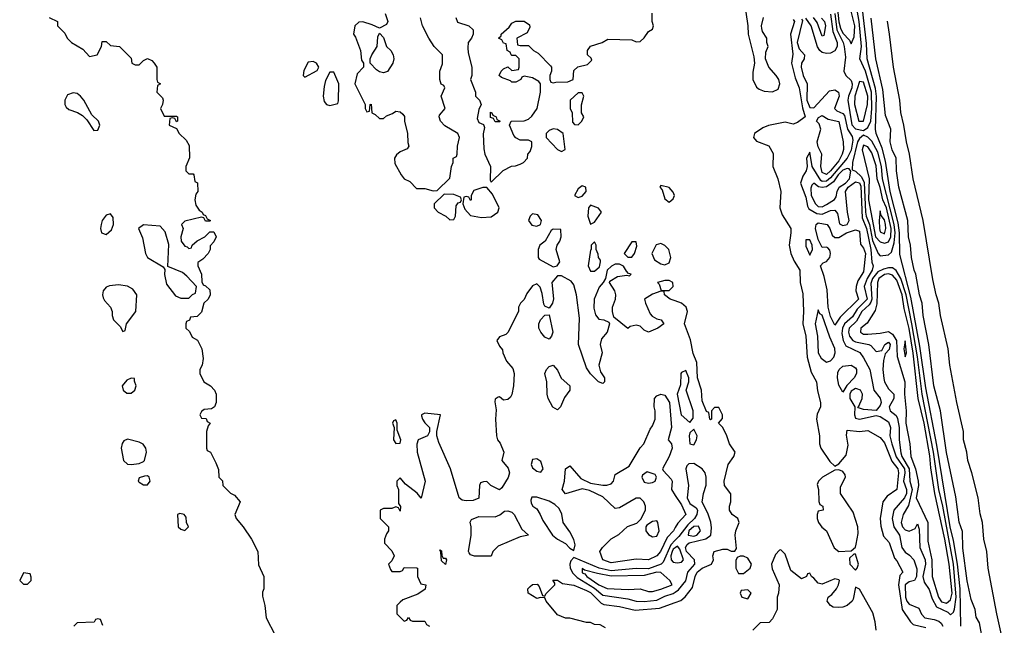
# Model space of a CAD drawing. Header units: inches. Extents: x 2789275 to 2951659, y 860290 to 1033804.
# Tile 314 of 316: x 2916832 to 2921590, y 1025854 to 1028779. Entities that reach past the tile are written whole.
import ezdxf

# ---------------------------------------------------------------- set-up
doc = ezdxf.new("R2010")
doc.units = ezdxf.units.IN
doc.header["$MEASUREMENT"] = 0
doc.layers.add('C9012', color=7, linetype='Continuous')
doc.layers.add('C9022', color=7, linetype='Continuous')

msp = doc.modelspace()

# ---------------------------------------------------------------- linework, layer by layer
at = {"layer": 'C9012', "color": 2}
for points, elevation in [([(2916974, 1028790), (2917014, 1028770), (2917014, 1028750), (2917050, 1028714), (2917062, 1028690), (2917082, 1028670), (2917137.3, 1028637.3), (2917170, 1028602), (2917206, 1028610), (2917228, 1028650), (2917230, 1028674), (2917250, 1028674), (2917270, 1028654), (2917314, 1028650), (2917370, 1028594), (2917374, 1028570), (2917390, 1028562), (2917410, 1028562), (2917430, 1028582), (2917450, 1028592), (2917470, 1028582), (2917482, 1028570), (2917494, 1028550), (2917494, 1028490), (2917498, 1028478), (2917512, 1028470), (2917498, 1028462), (2917494, 1028430), (2917522, 1028402), (2917524.7, 1028390), (2917522, 1028370), (2917512, 1028350), (2917530, 1028314), (2917590, 1028314), (2917594, 1028310), (2917594, 1028290), (2917590, 1028286), (2917582, 1028302), (2917570, 1028306), (2917558, 1028302), (2917554, 1028270), (2917590, 1028254), (2917602, 1028230), (2917636.9, 1028196.9), (2917651.6, 1028171.6), (2917652.7, 1028112.7), (2917634, 1028070), (2917634, 1028050), (2917650, 1028034), (2917670, 1028034), (2917674, 1028030), (2917678, 1027998), (2917691.6, 1027991.6), (2917692, 1027950), (2917683.6, 1027936.4), (2917678, 1027910), (2917683.6, 1027883.6), (2917699.6, 1027859.6), (2917714, 1027850), (2917718, 1027838), (2917730, 1027834), (2917738, 1027818), (2917754, 1027810), (2917750, 1027806), (2917730, 1027806), (2917722, 1027822), (2917710, 1027826), (2917630, 1027806), (2917614, 1027790), (2917622, 1027770), (2917611.3, 1027730), (2917612, 1027710), (2917630, 1027684.7), (2917642, 1027682), (2917650, 1027674), (2917662, 1027678), (2917666, 1027690), (2917688.9, 1027711.1), (2917726, 1027730), (2917750, 1027754), (2917770, 1027754), (2917782, 1027730), (2917770, 1027706), (2917752.7, 1027687.3), (2917752, 1027670), (2917742, 1027650), (2917716.9, 1027623.1), (2917692.7, 1027607.3), (2917692, 1027590), (2917710.9, 1027550.9), (2917712.7, 1027512.7), (2917718, 1027498), (2917730, 1027494), (2917750, 1027474), (2917752, 1027450), (2917742, 1027430), (2917722, 1027410), (2917710, 1027366), (2917690, 1027346), (2917658, 1027342), (2917652.7, 1027327.3), (2917638, 1027322), (2917634, 1027310), (2917634, 1027290), (2917652.7, 1027272.7), (2917665.4, 1027245.4), (2917691.1, 1027231.1), (2917711.3, 1027190), (2917718, 1027142), (2917714, 1027110), (2917702, 1027090), (2917702, 1027070), (2917722, 1027030), (2917754, 1027010), (2917774, 1026990), (2917782, 1026970), (2917782, 1026930), (2917774, 1026910), (2917759.6, 1026900.4), (2917723.6, 1026896.4), (2917710, 1026886), (2917702, 1026870), (2917710, 1026854), (2917732.7, 1026852.7), (2917738, 1026838), (2917752, 1026830), (2917742, 1026818), (2917734, 1026790), (2917734, 1026710), (2917738, 1026698), (2917754, 1026690), (2917779.6, 1026639.6), (2917792.7, 1026607.3), (2917794, 1026570), (2917811.6, 1026551.6), (2917814, 1026530), (2917850, 1026492), (2917870, 1026482), (2917898, 1026450), (2917871.3, 1026390), (2917878, 1026370), (2917912, 1026330), (2917952, 1026270), (2917982, 1026210), (2917985.4, 1026145.4), (2918012, 1026090), (2918012, 1026030), (2918005.4, 1026014.6), (2918005.4, 1025994.6), (2918016, 1025950), (2918022.8, 1025890), (2918066.4, 1025806.4)], 2), ([(2918598, 1028810), (2918611, 1028770), (2918603.6, 1028756.4), (2918570, 1028738), (2918535.1, 1028755.1), (2918490, 1028768.7), (2918470, 1028768), (2918452, 1028750), (2918444.7, 1028710), (2918454.8, 1028694.8), (2918478, 1028630), (2918483.6, 1028583.6), (2918494, 1028570), (2918494, 1028550), (2918462, 1028518), (2918452, 1028470), (2918502, 1028370), (2918502, 1028350), (2918510, 1028334), (2918522, 1028338), (2918526, 1028370), (2918530, 1028372), (2918534, 1028330), (2918550, 1028322), (2918570, 1028302), (2918590, 1028302), (2918604.7, 1028315.3), (2918634, 1028326), (2918650, 1028338), (2918670, 1028334), (2918683.6, 1028323.6), (2918691.3, 1028311.3), (2918691.3, 1028290), (2918706, 1028230), (2918706.8, 1028186.8), (2918712, 1028168), (2918704.7, 1028155.3), (2918670, 1028141.2), (2918653, 1028127), (2918642.8, 1028110), (2918644.9, 1028084.9), (2918674.8, 1028030), (2918690, 1028011), (2918717.3, 1027997.3), (2918750, 1027964.7), (2918790, 1027964.7), (2918830, 1027952), (2918850, 1027954), (2918910, 1028014), (2918918, 1028070), (2918926, 1028090), (2918926, 1028110), (2918942, 1028118), (2918946, 1028130), (2918948, 1028168), (2918957.2, 1028210), (2918948.7, 1028230), (2918886.3, 1028266.3), (2918865.2, 1028290), (2918859, 1028310), (2918861.2, 1028318.8), (2918888, 1028350), (2918868, 1028410), (2918886, 1028450), (2918882, 1028462), (2918868.4, 1028468.4), (2918862, 1028490), (2918862, 1028530), (2918874.6, 1028565.4), (2918875.3, 1028610), (2918835.3, 1028650), (2918809, 1028690), (2918779, 1028750), (2918769, 1028789)], 6), ([(2918938.8, 1028790), (2918947.5, 1028767.5), (2919002, 1028750), (2919022.8, 1028730), (2919022.8, 1028710), (2919014.8, 1028690), (2918998.8, 1028670), (2918996.8, 1028643.2), (2918998.5, 1028618.5), (2919016, 1028550), (2919016, 1028510), (2919011, 1028490), (2919034, 1028430), (2919034, 1028410), (2919054, 1028390), (2919062, 1028370), (2919050, 1028346), (2919042, 1028302), (2919050, 1028282), (2919072.7, 1028272.7), (2919078, 1028258), (2919071.6, 1028228.4), (2919075.3, 1028155.3), (2919078.8, 1028130), (2919106.8, 1028070), (2919104.7, 1028004.7), (2919110, 1027994), (2919168.7, 1028051.3), (2919208.4, 1028071.6), (2919227.3, 1028072.7), (2919250, 1028082), (2919266, 1028090), (2919286, 1028110), (2919288, 1028130), (2919298, 1028142), (2919307.3, 1028167.3), (2919306, 1028190), (2919290, 1028198), (2919250, 1028198), (2919230, 1028208), (2919220.2, 1028220.2), (2919198, 1028270), (2919206, 1028290), (2919270, 1028290.7), (2919290, 1028298.8), (2919307.2, 1028312.8), (2919333.2, 1028350), (2919348.7, 1028430), (2919348, 1028470), (2919340.4, 1028480.4), (2919310, 1028498), (2919270, 1028506), (2919258, 1028502), (2919254, 1028490), (2919230, 1028478), (2919210, 1028478), (2919204, 1028484), (2919160.2, 1028500.2), (2919148.7, 1028510), (2919158, 1028530), (2919170, 1028542), (2919190, 1028552), (2919210, 1028534), (2919242, 1028538), (2919246, 1028550), (2919246, 1028590), (2919230, 1028606), (2919210, 1028606), (2919206, 1028610), (2919202, 1028622), (2919188, 1028630), (2919182, 1028662), (2919170, 1028666), (2919162, 1028682), (2919146, 1028690), (2919158, 1028702), (2919158, 1028710), (2919197.2, 1028742.8), (2919210, 1028762), (2919230, 1028772), (2919270, 1028772), (2919295.3, 1028755.3), (2919296.9, 1028743.1), (2919283.6, 1028716.4), (2919234, 1028690), (2919238, 1028658), (2919250, 1028654), (2919290, 1028654), (2919314, 1028630), (2919336.9, 1028616.9), (2919396.9, 1028556.9), (2919402, 1028550), (2919402, 1028530), (2919394, 1028510), (2919394, 1028490), (2919398, 1028478), (2919410, 1028474), (2919422, 1028478), (2919480.4, 1028479.6), (2919506, 1028490), (2919510, 1028534), (2919528.4, 1028551.6), (2919576.4, 1028563.6), (2919596.4, 1028583.6), (2919593.2, 1028593.2), (2919575.3, 1028610), (2919575.3, 1028630), (2919590, 1028651.3), (2919646, 1028670), (2919674.6, 1028685.4), (2919790, 1028682), (2919810, 1028672), (2919830, 1028674), (2919850, 1028692), (2919870, 1028722), (2919890, 1028734), (2919895.3, 1028750), (2919888, 1028770), (2919888.4, 1028811.6)], 6), ([(2920000, 1027420.7), (2919975.3, 1027430), (2919948, 1027450), (2919946, 1027466), (2919930, 1027468), (2919890, 1027454), (2919851.3, 1027430), (2919856, 1027410), (2919878.5, 1027358.5), (2919887.9, 1027347.9), (2919910, 1027334.9), (2919932, 1027330), (2919944.7, 1027310), (2919916, 1027290), (2919870, 1027269.6), (2919850, 1027279.3), (2919830, 1027299.3), (2919810, 1027303.7), (2919782.5, 1027297.5), (2919770, 1027288), (2919703.1, 1027343.1), (2919697.2, 1027370), (2919696, 1027390), (2919711.4, 1027428.6), (2919713.3, 1027450), (2919707.8, 1027470), (2919682, 1027510), (2919684, 1027516), (2919720.7, 1027539.3), (2919765.4, 1027545.4), (2919778, 1027542), (2919786, 1027550), (2919774, 1027554), (2919764, 1027564), (2919750, 1027588), (2919730, 1027598), (2919710, 1027598), (2919690.9, 1027589.1), (2919671.3, 1027570), (2919662, 1027530), (2919652, 1027510), (2919632.7, 1027487.3), (2919608.2, 1027430), (2919605.8, 1027385.8), (2919614.4, 1027354.4), (2919630, 1027332), (2919654, 1027330), (2919678, 1027318), (2919682, 1027310), (2919670.7, 1027269.3), (2919643, 1027237), (2919636.3, 1027210), (2919646.4, 1027170), (2919630.5, 1027110), (2919638, 1027078), (2919658, 1027050), (2919658, 1027030), (2919650, 1027022), (2919628.7, 1027030), (2919590, 1027068), (2919570, 1027098), (2919532.7, 1027210), (2919537.5, 1027337.5), (2919522.7, 1027450), (2919510, 1027498), (2919496.6, 1027516.6), (2919450, 1027542), (2919430, 1027542), (2919404, 1027510), (2919411, 1027431), (2919406, 1027410), (2919390, 1027386), (2919370, 1027395.3), (2919364.8, 1027404.8), (2919356.6, 1027456.6), (2919346.8, 1027486.8), (2919330, 1027504), (2919310, 1027494), (2919282.5, 1027457.5), (2919270, 1027428), (2919252, 1027410), (2919242, 1027390), (2919242, 1027370), (2919190.9, 1027269.1), (2919181, 1027259), (2919150, 1027248), (2919138, 1027230), (2919150, 1027202), (2919164.7, 1027184.7), (2919166, 1027170), (2919184.7, 1027130), (2919214.4, 1027094.4), (2919220.7, 1027070), (2919218.8, 1027010), (2919210.5, 1026969.5), (2919203.5, 1026956.5), (2919190, 1026944), (2919170, 1026942), (2919150, 1026958), (2919143.6, 1026956.4), (2919130, 1026946), (2919127.1, 1026932.9), (2919134.8, 1026894.8), (2919130.7, 1026850), (2919136, 1026770), (2919141, 1026750), (2919154, 1026734), (2919171.3, 1026690), (2919161, 1026650), (2919192.7, 1026612.7), (2919199.1, 1026590), (2919192.8, 1026567.2), (2919162, 1026518), (2919150, 1026508), (2919109, 1026529), (2919090, 1026548), (2919072.7, 1026547.3), (2919058, 1026542), (2919054, 1026530), (2919050, 1026468), (2919023.6, 1026456.4), (2918990, 1026455.3), (2918970, 1026459), (2918955.3, 1026470), (2918913, 1026610), (2918857.5, 1026737.5), (2918848, 1026770), (2918848, 1026790), (2918866, 1026870), (2918790, 1026878), (2918774, 1026870), (2918774, 1026866), (2918778, 1026850), (2918790, 1026832), (2918812, 1026810), (2918811.6, 1026788.4), (2918802, 1026770), (2918758, 1026750), (2918750.7, 1026729.3), (2918753, 1026690), (2918790.7, 1026550), (2918771.3, 1026468.7), (2918752.7, 1026492.7), (2918696.4, 1026536.4), (2918670, 1026566), (2918654, 1026550), (2918654, 1026530), (2918662, 1026510), (2918662, 1026442), (2918671.6, 1026428.4), (2918670, 1026406), (2918662, 1026422), (2918650, 1026426), (2918630, 1026418), (2918590, 1026418), (2918574, 1026410), (2918574, 1026370), (2918614, 1026330), (2918614, 1026310), (2918603.6, 1026296.4), (2918594, 1026270), (2918594, 1026250), (2918630, 1026214), (2918642, 1026190), (2918630, 1026166), (2918614, 1026150), (2918623.6, 1026123.6), (2918630, 1026114), (2918670, 1026114), (2918682, 1026118), (2918690, 1026134), (2918750, 1026132), (2918754, 1026130), (2918754, 1026090), (2918770, 1026054), (2918794, 1026050), (2918791.3, 1026028.7), (2918755.3, 1026004.7), (2918683.6, 1025976.4), (2918670, 1025966), (2918654, 1025950), (2918654, 1025910), (2918690, 1025874), (2918702, 1025878), (2918710, 1025892), (2918718, 1025878), (2918730, 1025874), (2918790, 1025874), (2918798, 1025858), (2918812, 1025850)], 6), ([(2920000, 1026327), (2919990.4, 1026310), (2919961.1, 1026278.9), (2919927.7, 1026210), (2919910, 1026189.6), (2919870, 1026169.7), (2919810, 1026172.7), (2919690, 1026155.1), (2919649.2, 1026170), (2919635.3, 1026210), (2919648, 1026230), (2919690, 1026271), (2919726.8, 1026293.2), (2919769.5, 1026330.5), (2919813.2, 1026346.8), (2919834, 1026366), (2919855.3, 1026410), (2919855.3, 1026430), (2919848, 1026450), (2919830, 1026468), (2919810, 1026468), (2919730, 1026421.2), (2919710, 1026419), (2919650, 1026475.3), (2919585.4, 1026505.4), (2919550, 1026512.7), (2919470, 1026489.3), (2919453.2, 1026510), (2919463.7, 1026550), (2919469.4, 1026610.6), (2919490, 1026624.7), (2919543.1, 1026563.1), (2919590, 1026540.7), (2919649.4, 1026530.6), (2919669.3, 1026530.7), (2919690, 1026538), (2919702, 1026550), (2919710, 1026582), (2919777.5, 1026622.5), (2919830, 1026712), (2919848, 1026730), (2919878.6, 1026801.4), (2919890, 1026818), (2919902.9, 1026850), (2919902, 1026890), (2919897, 1026910), (2919899.3, 1026950), (2919910, 1026962.8), (2919930, 1026970.8), (2919950, 1026966), (2919971.8, 1026930), (2919980.7, 1026810), (2919966, 1026750), (2919982, 1026730), (2919984.7, 1026710), (2919971, 1026670), (2919938, 1026610), (2919941, 1026601), (2919979.8, 1026559.8), (2919984.7, 1026550), (2919980.7, 1026510), (2920000, 1026481.1)], 6), ([(2920000, 1026264.6), (2919977.8, 1026242.2), (2919940.6, 1026159.4), (2919930.9, 1026149.1), (2919870, 1026127.2), (2919810, 1026128.3), (2919690, 1026117.6), (2919631.8, 1026130), (2919510, 1026180.9), (2919494.7, 1026165.3), (2919490.3, 1026149.7), (2919492.2, 1026130), (2919505.3, 1026105.3), (2919525.4, 1026085.4), (2919610, 1026033.7), (2919650, 1026000.2), (2919770, 1025981.8), (2919810, 1025970.3), (2919850, 1025969.2), (2919910, 1025975.6), (2919950, 1025995.2), (2919990, 1026007.6), (2920000, 1026014.3)], 10), ([(2920000, 1026228.3), (2919990, 1026221), (2919984.7, 1026210), (2919979, 1026190), (2919979.6, 1026170), (2919990, 1026159.6), (2920000, 1026157.9)], 14), ([(2919662, 1025842), (2919636.4, 1025856.4), (2919610, 1025858), (2919590, 1025868), (2919570, 1025868), (2919490, 1025888.7), (2919470, 1025889), (2919430, 1025904), (2919375.3, 1025970), (2919370, 1025986), (2919348, 1025988), (2919330, 1025984), (2919288.7, 1026010), (2919288, 1026030), (2919298, 1026042), (2919310, 1026051.3), (2919332, 1026052), (2919342, 1026042), (2919358, 1025998), (2919370, 1025994), (2919374, 1026006), (2919418, 1026050), (2919418, 1026058), (2919407.3, 1026072.7), (2919430, 1026071.3), (2919455.3, 1026055.3), (2919510, 1026048.2), (2919570, 1026022.8), (2919590, 1026012.3), (2919641.6, 1025961.6), (2919654.4, 1025954.4), (2919730, 1025944.9), (2919806.4, 1025926.4), (2919923.8, 1025936.2), (2920000, 1025964.2)], 6), ([(2917233.6, 1025853.6), (2917222, 1025882), (2917210, 1025886), (2917198, 1025882), (2917191.6, 1025868.4), (2917110, 1025866), (2917094, 1025850)], 2)]:
    msp.add_lwpolyline(points, dxfattribs=dict(at, elevation=elevation))
for points, elevation in [([(2918590, 1028522), (2918570, 1028528), (2918556.4, 1028536.4), (2918526, 1028570), (2918526, 1028590), (2918534, 1028610), (2918559, 1028650), (2918563.1, 1028696.9), (2918570, 1028714), (2918590, 1028694), (2918604.7, 1028650), (2918626, 1028630), (2918636.3, 1028610), (2918639.1, 1028590), (2918634.8, 1028570), (2918610, 1028528.7)], 6), ([(2918250, 1028578), (2918225.4, 1028574.6), (2918205.4, 1028534.6), (2918202, 1028510), (2918210, 1028502), (2918270, 1028534), (2918278, 1028550), (2918266, 1028570)], 6), ([(2918350, 1028526), (2918330, 1028526), (2918310, 1028486), (2918303.5, 1028456.5), (2918298, 1028410), (2918303.6, 1028383.6), (2918314, 1028370), (2918330, 1028364.7), (2918370, 1028374), (2918373.2, 1028386.8), (2918374, 1028470)], 6), ([(2917090, 1028426.6), (2917063.8, 1028416.2), (2917050.7, 1028390), (2917050.8, 1028370), (2917057.3, 1028357.3), (2917070, 1028346), (2917110.8, 1028330.8), (2917136, 1028316), (2917156, 1028296), (2917190, 1028244.7), (2917210, 1028246), (2917219, 1028270), (2917213.2, 1028290), (2917180.2, 1028320.2), (2917141.2, 1028390), (2917125.2, 1028410), (2917110, 1028422.7)], 2), ([(2919550, 1028426), (2919530, 1028426), (2919492, 1028390), (2919492, 1028350), (2919502, 1028330), (2919503.6, 1028283.6), (2919512.7, 1028272.7), (2919530, 1028272), (2919548, 1028290), (2919558, 1028310), (2919546, 1028330), (2919547.3, 1028367.3), (2919558, 1028410)], 6), ([(2919130, 1028286), (2919122, 1028302), (2919107.3, 1028307.3), (2919107.3, 1028332.7), (2919114, 1028330), (2919118, 1028318), (2919134, 1028310), (2919138, 1028298), (2919154, 1028290), (2919150, 1028286)], 6), ([(2919410, 1028252.7), (2919390, 1028244), (2919376, 1028230), (2919376, 1028210), (2919430, 1028152), (2919450, 1028142), (2919467.3, 1028152.7), (2919458, 1028230), (2919430, 1028249.2)], 6), ([(2919550, 1027977.2), (2919530, 1027962), (2919512, 1027930), (2919530, 1027921), (2919550, 1027926.8), (2919568.7, 1027950), (2919568, 1027970)], 6), ([(2919930, 1027978), (2919924.7, 1027970), (2919936.9, 1027956.9), (2919950, 1027914), (2919970, 1027898), (2919990, 1027914), (2919995.3, 1027930), (2919990, 1027946), (2919970, 1027968)], 6), ([(2918883.6, 1027936.4), (2918834, 1027890), (2918834, 1027870), (2918854, 1027850), (2918891.1, 1027831.1), (2918910, 1027812), (2918930, 1027814), (2918938, 1027830), (2918940.4, 1027879.6), (2918950, 1027894), (2918962, 1027898), (2918966, 1027910), (2918962, 1027922), (2918930, 1027935.3)], 6), ([(2919070, 1027969), (2919026.4, 1027953.6), (2919014, 1027930), (2919014, 1027910), (2919010, 1027906), (2919002, 1027922), (2918990, 1027926), (2918978, 1027922), (2918974, 1027890), (2918983.6, 1027863.6), (2919010, 1027834), (2919064.1, 1027824.1), (2919110, 1027826.8), (2919142, 1027850), (2919149, 1027870), (2919117.2, 1027937.2), (2919090, 1027968)], 6), ([(2919590, 1027884), (2919580.7, 1027870), (2919577.3, 1027830), (2919590, 1027792), (2919610, 1027801), (2919644, 1027850), (2919629.3, 1027869.3)], 6), ([(2917270, 1027842), (2917250, 1027835.3), (2917231, 1027810), (2917224.9, 1027790), (2917222.8, 1027770), (2917226.8, 1027750), (2917250, 1027741), (2917275.5, 1027764.5), (2917285.2, 1027790), (2917284, 1027824)], 2), ([(2919310, 1027842), (2919298, 1027830), (2919291.3, 1027810), (2919306.4, 1027786.4), (2919330, 1027782.8), (2919348, 1027790), (2919354, 1027810), (2919336, 1027836)], 6), ([(2917430, 1027788.7), (2917406.8, 1027770), (2917425.5, 1027725.5), (2917439.1, 1027650), (2917450, 1027631), (2917526, 1027586), (2917532.7, 1027572.7), (2917531.3, 1027548.7), (2917542, 1027502), (2917585.4, 1027445.4), (2917610, 1027434), (2917650, 1027434), (2917667.3, 1027452.7), (2917682, 1027458), (2917686, 1027490), (2917640.2, 1027540.2), (2917618, 1027558), (2917547.3, 1027587.3), (2917553.2, 1027693.2), (2917534.8, 1027754.8), (2917510, 1027782)], 2), ([(2919410, 1027768), (2919399.6, 1027760.4), (2919371.3, 1027710), (2919344.7, 1027690), (2919338, 1027670), (2919338, 1027630), (2919342.8, 1027622.8), (2919410, 1027586), (2919428.9, 1027591.1), (2919442, 1027610), (2919424, 1027670), (2919429, 1027691), (2919442, 1027710), (2919448, 1027730), (2919446, 1027766)], 6), ([(2919610, 1027706), (2919594, 1027690), (2919594, 1027670), (2919590, 1027666), (2919578.8, 1027590), (2919590, 1027564.7), (2919610, 1027564.7), (2919634, 1027586), (2919638, 1027610), (2919638, 1027618), (2919628, 1027630), (2919627.3, 1027647.3), (2919618, 1027670), (2919618, 1027690)], 6), ([(2919810, 1027706), (2919790, 1027706), (2919752, 1027650), (2919770, 1027632), (2919790, 1027632), (2919802, 1027650), (2919814.6, 1027685.4)], 6), ([(2919930, 1027699), (2919907.5, 1027692.5), (2919886, 1027650), (2919898.8, 1027618.8), (2919930, 1027600.7), (2919950, 1027594.8), (2919970, 1027604.7), (2919979, 1027630), (2919968.7, 1027670), (2919950, 1027688.7)], 6), ([(2917310, 1027498.7), (2917265.8, 1027494.1), (2917250, 1027486.6), (2917235.5, 1027470), (2917232.7, 1027450), (2917236.1, 1027436.1), (2917242.3, 1027422.3), (2917270.5, 1027390), (2917279.1, 1027370), (2917278.8, 1027350), (2917284.7, 1027330), (2917316.9, 1027296.9), (2917330, 1027274), (2917342, 1027278), (2917348, 1027310), (2917393.2, 1027370), (2917398.4, 1027450), (2917378.3, 1027478.3), (2917352.8, 1027492.8)], 2), ([(2919970, 1027519), (2919950, 1027519), (2919914, 1027510), (2919922, 1027502), (2919932, 1027472), (2919970, 1027471), (2919989, 1027490), (2919988, 1027510)], 6), ([(2919390, 1027236), (2919370, 1027246.6), (2919349.6, 1027270), (2919340.9, 1027290), (2919341.2, 1027310), (2919348.7, 1027330), (2919370, 1027352), (2919390, 1027354), (2919408, 1027270), (2919402, 1027250)], 6), ([(2919430, 1026895.1), (2919408.4, 1026908.4), (2919385.1, 1026950), (2919380.7, 1026970), (2919379.6, 1027030), (2919369.2, 1027070), (2919377, 1027090), (2919390, 1027104.9), (2919410, 1027111), (2919430, 1027086.8), (2919447.7, 1027047.7), (2919491, 1027010), (2919490.8, 1026990), (2919465.1, 1026954.9), (2919444.9, 1026910)], 6), ([(2917370, 1027048), (2917350, 1027038), (2917326.8, 1027010), (2917331.3, 1026990), (2917350, 1026976), (2917370, 1026976), (2917388.7, 1026990), (2917395.3, 1027010), (2917386, 1027034), (2917386, 1027046)], 2), ([(2918650, 1026846), (2918638, 1026842), (2918634, 1026830), (2918642, 1026810), (2918638, 1026750), (2918650, 1026732), (2918670, 1026734), (2918673.2, 1026750), (2918656.4, 1026796.4), (2918655.3, 1026830)], 6), ([(2917352.5, 1026752.5), (2917334.8, 1026745.2), (2917327.3, 1026732.7), (2917322.8, 1026710), (2917334, 1026650), (2917352.7, 1026632.7), (2917371.3, 1026631.3), (2917410, 1026634.8), (2917430, 1026644.7), (2917435.3, 1026650), (2917444, 1026690), (2917442, 1026710), (2917429.1, 1026729.1), (2917410, 1026739)], 2), ([(2919330, 1026658.7), (2919310, 1026654.5), (2919303.1, 1026630), (2919310, 1026614.8), (2919330, 1026598.4), (2919350, 1026593.4), (2919361.6, 1026610), (2919350, 1026646)], 10), ([(2919864.7, 1026595.3), (2919841, 1026579), (2919838, 1026570), (2919850, 1026546), (2919870, 1026540.7), (2919890, 1026544), (2919902, 1026550), (2919908.7, 1026570), (2919902, 1026582)], 6), ([(2917450, 1026575.3), (2917434.6, 1026574.6), (2917410, 1026566), (2917404.7, 1026550), (2917410, 1026544.7), (2917430, 1026532), (2917450, 1026532), (2917462, 1026550), (2917458, 1026570)], 2), ([(2919330, 1026473.6), (2919307.3, 1026472.7), (2919302, 1026458), (2919303.5, 1026443.5), (2919311.3, 1026430), (2919330, 1026416), (2919347.3, 1026390), (2919359.9, 1026359.9), (2919406, 1026290), (2919430.7, 1026270), (2919468.9, 1026248.9), (2919490, 1026226.8), (2919510, 1026214.8), (2919516.6, 1026243.4), (2919510, 1026269.2), (2919490, 1026305.6), (2919457.4, 1026350), (2919450.9, 1026390.9), (2919438.8, 1026418.8), (2919417.7, 1026437.7), (2919390, 1026453.3)], 10), ([(2919030, 1026187.6), (2919010, 1026194), (2919003.6, 1026203.6), (2919000.9, 1026210), (2919014, 1026290), (2919014, 1026330), (2919008.4, 1026351.6), (2919015.3, 1026364.7), (2919050, 1026378.8), (2919130, 1026377.3), (2919152.1, 1026387.9), (2919174, 1026406), (2919190, 1026406.8), (2919210, 1026400.7), (2919220.7, 1026390), (2919259.1, 1026319.1), (2919290.8, 1026289.2), (2919250, 1026282), (2919144.4, 1026235.6), (2919118, 1026210), (2919110, 1026188)], 6), ([(2917605.4, 1026394.6), (2917594, 1026390), (2917598, 1026330), (2917610, 1026318), (2917630, 1026312), (2917648, 1026330), (2917638, 1026350), (2917636.4, 1026376.4), (2917626, 1026390)], 2), ([(2919910, 1026358), (2919890, 1026355.3), (2919862.8, 1026337.2), (2919858, 1026330), (2919858, 1026310), (2919870, 1026292), (2919890, 1026282), (2919910, 1026284.7), (2919922, 1026310), (2919915.3, 1026350)], 6), ([(2918878, 1026178), (2918890, 1026178), (2918894, 1026170), (2918890, 1026148), (2918870, 1026166), (2918867.3, 1026207.3), (2918862, 1026218), (2918870, 1026214), (2918871, 1026191)], 6), ([(2919550, 1026128), (2919550, 1026107.9), (2919562.8, 1026102.8), (2919572.4, 1026090), (2919630.4, 1026050), (2919670, 1026031.7), (2919772.5, 1026027.5), (2919830, 1026030.5), (2919870, 1026018), (2919890, 1026017), (2919930, 1026028.9), (2919984, 1026050), (2919972.7, 1026070), (2919930, 1026108.5), (2919910, 1026111.4), (2919850, 1026095), (2919690, 1026090.6), (2919623.6, 1026103.6), (2919561, 1026121)], 14), ([(2916850, 1026108), (2916832, 1026070), (2916850, 1026052), (2916870, 1026052), (2916888, 1026070), (2916887.3, 1026087.3), (2916882, 1026102)], 2)]:
    msp.add_lwpolyline(points, close=True, dxfattribs=dict(at, elevation=elevation))
at = {"layer": 'C9022', "color": 2}
for points, elevation in [([(2920730, 1029214), (2920710, 1029212.8), (2920690, 1029173.6), (2920687.7, 1029147.7), (2920693.6, 1029130), (2920724.2, 1029090), (2920738.4, 1029050), (2920744.1, 1029010), (2920738.8, 1028970), (2920740.7, 1028950), (2920766.2, 1028870), (2920783.9, 1028830), (2920789.7, 1028769.7), (2920797.7, 1028737.7), (2920810, 1028714.3), (2920840.8, 1028680.8), (2920850, 1028662.8), (2920863.6, 1028696.4), (2920867.8, 1028750), (2920839.9, 1028859.9), (2920838.3, 1028930), (2920794.4, 1029130), (2920786.6, 1029150), (2920763.2, 1029183.2)], 18), ([(2920890, 1028481.2), (2920867.3, 1028410), (2920865.1, 1028370), (2920886.7, 1028290), (2920910, 1028289.1), (2920929, 1028370), (2920929.8, 1028410), (2920910, 1028477.6)], 18), ([(2920730, 1028031.3), (2920710, 1028041.6), (2920703.1, 1028070), (2920707.3, 1028130), (2920690, 1028165.2), (2920685.8, 1028190), (2920703.5, 1028250), (2920695.8, 1028275.8), (2920682.7, 1028290), (2920692.5, 1028307.5), (2920710, 1028316.3), (2920739.2, 1028299.2), (2920790, 1028287.7), (2920810.4, 1028190), (2920813, 1028153), (2920806.7, 1028130), (2920790, 1028098), (2920750, 1028048.8)], 6), ([(2920910, 1028221.6), (2920890, 1028205), (2920880.4, 1028190), (2920856, 1028090), (2920854.8, 1028054.8), (2920870, 1028048.2), (2920899.6, 1028019.6), (2920913.2, 1027993.2), (2920919.2, 1027850), (2920922.4, 1027830), (2920938.5, 1027790), (2920953, 1027713), (2920980.4, 1027650), (2920990, 1027638), (2921030, 1027643), (2921043.8, 1027656.2), (2921058, 1027702), (2921062.7, 1027750), (2921058.1, 1027790), (2921000.5, 1028010), (2920996.7, 1028070), (2920978.8, 1028138.8), (2920950, 1028192.2), (2920930, 1028211.8)], 14), ([(2920910, 1028173.3), (2920902.4, 1028150), (2920936.5, 1028010), (2920933.5, 1027910), (2920968, 1027730), (2920990, 1027705.6), (2921010, 1027700.2), (2921030, 1027706.9), (2921041.1, 1027730), (2921043.6, 1027770), (2921019.9, 1027870), (2921003.2, 1027910), (2920990, 1027969.4), (2920974.7, 1028010), (2920970, 1028072.7), (2920950, 1028136.2), (2920930, 1028166)], 18), ([(2920830, 1028060.5), (2920810, 1028053), (2920786.5, 1028030), (2920764.2, 1027995.8), (2920730, 1027972), (2920710, 1027968.4), (2920692.5, 1027972.5), (2920670, 1027989.6), (2920659.9, 1027980.1), (2920655.1, 1027964.9), (2920656.3, 1027930), (2920678, 1027890), (2920690, 1027876.9), (2920710, 1027875.2), (2920730, 1027887.2), (2920768.6, 1027911.4), (2920776.8, 1027923.2), (2920781.5, 1027950), (2920792.4, 1027970), (2920822.7, 1027990), (2920842, 1028010), (2920847.7, 1028047.7), (2920839.4, 1028059.4)], 14), ([(2920990, 1027855.3), (2920984.2, 1027810), (2920986.2, 1027770), (2920990, 1027754), (2921010, 1027745.7), (2921017.8, 1027770), (2921014.8, 1027790), (2921010, 1027813.2), (2920994, 1027834)], 22), ([(2920770, 1027727.3), (2920790, 1027727.7), (2920826.6, 1027750), (2920870, 1027763.8), (2920890, 1027757.3), (2920894.4, 1027694.4), (2920910, 1027676.3), (2920919.2, 1027650), (2920910, 1027561.2), (2920882.6, 1027517.4), (2920873.8, 1027490), (2920872.9, 1027470), (2920884.9, 1027430), (2920796.9, 1027343.1), (2920770, 1027304.5), (2920750, 1027346), (2920738.2, 1027390), (2920734.1, 1027474.1), (2920719.3, 1027539.3), (2920701.2, 1027590), (2920715.1, 1027604.9), (2920730, 1027610.8), (2920746, 1027630), (2920749.3, 1027650), (2920746, 1027666), (2920737.5, 1027677.5), (2920730, 1027681.2), (2920710, 1027679), (2920690, 1027718), (2920676.9, 1027770), (2920680.5, 1027790), (2920690, 1027798), (2920734, 1027790), (2920747.3, 1027770), (2920758.5, 1027738.5)], 6), ([(2920650, 1027716.2), (2920630, 1027715.3), (2920630, 1027686), (2920650, 1027642.4), (2920663.5, 1027670), (2920661.7, 1027690)], 10), ([(2921030, 1027580.7), (2921005.1, 1027574.9), (2920978.8, 1027561.2), (2920953.3, 1027530), (2920945.4, 1027505.4), (2920950.1, 1027430), (2920945, 1027415), (2920937.2, 1027402.8), (2920900.6, 1027370), (2920876.1, 1027323.9), (2920839.7, 1027290), (2920836.2, 1027270), (2920841.8, 1027250), (2920857.6, 1027230), (2920870, 1027223.2), (2920934.8, 1027210), (2920944.8, 1027204.8), (2920970, 1027176.3), (2920998, 1027182), (2921012.7, 1027210), (2921030, 1027221.6), (2921037.4, 1027210), (2921034, 1027186), (2921014.6, 1027165.4), (2921006.6, 1027133.4), (2921002.6, 1027090), (2921006.9, 1027046.9), (2921010.8, 1027030), (2921030, 1026996), (2921056, 1026970), (2921056, 1026950), (2921034, 1026910), (2921038.7, 1026890), (2921066.8, 1026866.8), (2921073.4, 1026853.4), (2921081.2, 1026810), (2921081.3, 1026750), (2921090, 1026686.8), (2921094.7, 1026670), (2921129.6, 1026610), (2921133.2, 1026550), (2921144.1, 1026510), (2921126.5, 1026433.5), (2921100.4, 1026390), (2921091.7, 1026350), (2921096.9, 1026330), (2921110, 1026314.9), (2921130, 1026308.9), (2921158.5, 1026321.5), (2921170, 1026344.7), (2921178.7, 1026318.7), (2921182, 1026230), (2921207.2, 1026170), (2921208.1, 1026150), (2921195.5, 1026090), (2921201.8, 1026061.8), (2921227.1, 1026027.1), (2921241.6, 1025981.6), (2921262.7, 1025942.7), (2921317.1, 1025917.1), (2921330, 1025904.9), (2921343.3, 1025916.7), (2921348.7, 1025931.3), (2921356.6, 1025990), (2921343.5, 1026150), (2921292, 1026430), (2921273.1, 1026510), (2921247.5, 1026690), (2921193.1, 1026970), (2921170.3, 1027150.3), (2921143.1, 1027310), (2921115.3, 1027450), (2921089.9, 1027530), (2921067.6, 1027567.6), (2921050, 1027580.4)], 14), ([(2921030, 1027551.2), (2921010, 1027548.1), (2920982.6, 1027530), (2920976.2, 1027510), (2920973.8, 1027406.2), (2920965.8, 1027374.1), (2920926.9, 1027313.1), (2920896.3, 1027290), (2920894.8, 1027270), (2920910, 1027260.5), (2920930, 1027260.4), (2920990, 1027264.4), (2921030, 1027272.4), (2921050, 1027260.3), (2921067.9, 1027230), (2921072, 1027152), (2921109.2, 1027030), (2921106.8, 1026970), (2921114.7, 1026890), (2921113.8, 1026830), (2921133.4, 1026730), (2921137.4, 1026670), (2921159.7, 1026610), (2921173.6, 1026550), (2921175.2, 1026530), (2921164, 1026470), (2921219.7, 1026350), (2921219.8, 1026259.8), (2921239.3, 1026170), (2921241.8, 1026090), (2921271.1, 1025990), (2921286.8, 1025966.8), (2921310, 1025961.1), (2921330, 1025976.5), (2921337.2, 1026010), (2921322.4, 1026150), (2921303, 1026270), (2921254.5, 1026490), (2921234.5, 1026614.5), (2921230, 1026673.2), (2921201.8, 1026830), (2921173.5, 1026950), (2921150, 1027169.2), (2921130, 1027287), (2921105.1, 1027385.1), (2921095.8, 1027450), (2921070, 1027520.5), (2921050, 1027545.3)], 18), ([(2920690, 1027378), (2920675.3, 1027310), (2920687.4, 1027250), (2920690.2, 1027170.2), (2920704.2, 1027144.2), (2920730, 1027124.4), (2920750, 1027132), (2920765.4, 1027150), (2920772.1, 1027170), (2920770.9, 1027190.9), (2920746.2, 1027246.2), (2920710, 1027352), (2920698.9, 1027358.9)], 10), ([(2921110, 1027228.7), (2921103.7, 1027190), (2921110, 1027151.3), (2921117, 1027170)], 22), ([(2920050, 1027084.2), (2920030, 1027075.6), (2920027.1, 1027070), (2920024.8, 1027015.2), (2920009.1, 1026970), (2920028.9, 1026870), (2920070, 1026834), (2920085.4, 1026854.6), (2920086.6, 1026890), (2920052.3, 1026990), (2920064.7, 1027030), (2920064.7, 1027050)], 10), ([(2920810, 1026979.5), (2920790, 1027013.2), (2920783.8, 1027050), (2920785.6, 1027074.4), (2920792.3, 1027090), (2920810, 1027105.5), (2920850, 1027110.8), (2920870, 1027098), (2920874.8, 1027090), (2920874.8, 1027070), (2920864.9, 1027050), (2920828.2, 1027011.8)], 6), ([(2920090, 1026801.2), (2920070, 1026784), (2920066.3, 1026770), (2920070, 1026731.3), (2920090, 1026725.5), (2920102.4, 1026750), (2920105.6, 1026770)], 10), ([(2920790, 1026605.2), (2920770, 1026604), (2920711, 1026570), (2920691, 1026550), (2920685.4, 1026534.6), (2920691, 1026510), (2920692.7, 1026452.7), (2920698, 1026438), (2920712, 1026430), (2920714, 1026410), (2920690, 1026406), (2920684.7, 1026390), (2920686, 1026370), (2920691, 1026350), (2920707.9, 1026327.9), (2920730.8, 1026310), (2920767.7, 1026227.7), (2920790, 1026210.8), (2920850, 1026214), (2920870, 1026232), (2920874.2, 1026245.8), (2920883, 1026297), (2920881.5, 1026330), (2920859.8, 1026399.8), (2920798.7, 1026490), (2920797.6, 1026522.4), (2920822.9, 1026570), (2920820.1, 1026580.1), (2920810, 1026597.2)], 6), ([(2920112.3, 1026332.3), (2920090, 1026330.7), (2920064.6, 1026310), (2920061.7, 1026290), (2920090, 1026283.9), (2920104.7, 1026290), (2920121.1, 1026310)], 14), ([(2920330, 1026188), (2920312.7, 1026187.3), (2920298, 1026182), (2920292.7, 1026167.3), (2920292, 1026130), (2920304.7, 1026104.7), (2920330, 1026104.7), (2920362, 1026130), (2920368, 1026150), (2920350, 1026178)], 6), ([(2920870, 1026198), (2920862, 1026198), (2920842, 1026178), (2920842.8, 1026150), (2920870, 1026121), (2920879, 1026130), (2920885.2, 1026150)], 6), ([(2920350, 1026026), (2920318, 1026022), (2920314, 1026010), (2920322, 1025990), (2920350, 1025982), (2920366, 1026010)], 6)]:
    msp.add_lwpolyline(points, close=True, dxfattribs=dict(at, elevation=elevation))
for points, elevation in [([(2920333, 1028870), (2920350.8, 1028750), (2920351.3, 1028710), (2920379.8, 1028599.8), (2920382.8, 1028570), (2920374.4, 1028525.6), (2920374.8, 1028490), (2920393, 1028453), (2920404.4, 1028444.4), (2920430, 1028434.9), (2920470, 1028430.5), (2920496.6, 1028443.4), (2920505.1, 1028470), (2920499.6, 1028490), (2920487.3, 1028510), (2920451.8, 1028550), (2920435.1, 1028590), (2920437.2, 1028622.8), (2920448.7, 1028650), (2920442, 1028670), (2920442, 1028690), (2920422, 1028722), (2920417.5, 1028737.5), (2920416.2, 1028750), (2920426.3, 1028790)], 6), ([(2920770.1, 1028810), (2920780.8, 1028730), (2920811.5, 1028670), (2920815.9, 1028650), (2920821.6, 1028598.4), (2920814, 1028530), (2920823.8, 1028510), (2920850, 1028485.5), (2920854.8, 1028470), (2920853.6, 1028450), (2920836.3, 1028410), (2920833.4, 1028390), (2920852.1, 1028272.1), (2920870, 1028252.9), (2920910, 1028244), (2920930, 1028258.9), (2920944.3, 1028290), (2920949.4, 1028350.6), (2920948.4, 1028430), (2920919.2, 1028530), (2920890.9, 1028590), (2920898.8, 1028650), (2920888.7, 1028770), (2920869.8, 1028870)], 14), ([(2920750, 1028806.4), (2920761.6, 1028721.6), (2920781.8, 1028670), (2920781.7, 1028650), (2920770.3, 1028629.7), (2920750, 1028618), (2920730, 1028616), (2920710, 1028621.1), (2920697.6, 1028630), (2920687.7, 1028647.7), (2920655.8, 1028750), (2920630, 1028787)], 10), ([(2920706, 1028786), (2920720.5, 1028770), (2920725.5, 1028750), (2920717.3, 1028702.7), (2920710, 1028699), (2920685.9, 1028765.9), (2920667.8, 1028790)], 6), ([(2921379.1, 1025850), (2921376.1, 1026030), (2921363.2, 1026150), (2921344.1, 1026264.1), (2921328.4, 1026330), (2921263.4, 1026723.4), (2921210, 1027001.2), (2921182.1, 1027202.1), (2921138.7, 1027438.7), (2921084.8, 1027644.8), (2921083, 1027750), (2921077.4, 1027797.4), (2921037.3, 1027950), (2921016.1, 1028096.1), (2920999, 1028159), (2920969.8, 1028230), (2920966.8, 1028250), (2920971.3, 1028408.7), (2920967, 1028447), (2920927.5, 1028590), (2920924, 1028664), (2920904.2, 1028830)], 10), ([(2921488, 1025770), (2921470, 1025866), (2921453.6, 1025893.6), (2921448.7, 1025930), (2921430, 1025978), (2921410, 1026068), (2921390, 1026226), (2921387.2, 1026307.2), (2921371.9, 1026351.9), (2921355.3, 1026475.3), (2921310, 1026688), (2921281.6, 1026890), (2921249.7, 1027010), (2921224.2, 1027210), (2921197.6, 1027350), (2921192, 1027410), (2921179.6, 1027450), (2921162.9, 1027550), (2921154, 1027570), (2921140.5, 1027630), (2921137, 1027690), (2921126, 1027730), (2921122.9, 1027810), (2921080.5, 1027970), (2921068.2, 1028050), (2921067, 1028110), (2921048, 1028150), (2921038.7, 1028190), (2921042, 1028250), (2921016.1, 1028316.1), (2921002.5, 1028442.5), (2920968.4, 1028590), (2920946.2, 1028786.2)], 6), ([(2920570, 1028779.5), (2920575.5, 1028770), (2920556.9, 1028710), (2920567.5, 1028612.5), (2920560.8, 1028570), (2920579.3, 1028499.3), (2920598, 1028450), (2920613.8, 1028353.8), (2920628, 1028310), (2920590, 1028282.4), (2920570, 1028274), (2920530, 1028283.9), (2920450, 1028267.6), (2920422.4, 1028257.6), (2920382, 1028230), (2920377.3, 1028210), (2920392.5, 1028192.5), (2920451, 1028170), (2920473.4, 1028133.4), (2920470.7, 1028070), (2920495.5, 1028010), (2920510.5, 1027950), (2920504.9, 1027870), (2920516, 1027836), (2920557.3, 1027770), (2920558.8, 1027750), (2920550.7, 1027690.7), (2920558.8, 1027650), (2920573.7, 1027613.7), (2920601, 1027570), (2920604, 1027510), (2920615.6, 1027455.6), (2920619.5, 1027370), (2920615.3, 1027310), (2920630.3, 1027250), (2920637, 1027150), (2920656.4, 1027076.4), (2920682, 1027030), (2920687.1, 1026987.1), (2920702, 1026930), (2920702, 1026910), (2920685.4, 1026874.6), (2920682.8, 1026850), (2920697.3, 1026770), (2920696.3, 1026730), (2920703, 1026710), (2920745.8, 1026645.9), (2920770, 1026622), (2920790, 1026633.4), (2920824.7, 1026675.3), (2920835.1, 1026724.9), (2920827.7, 1026772.3), (2920830, 1026796), (2920889.6, 1026790.4), (2920930, 1026794.8), (2920990, 1026760.5), (2921010, 1026734.9), (2921046.8, 1026646.8), (2921075.6, 1026610), (2921078.8, 1026590), (2921070.2, 1026509.8), (2921022.8, 1026477.2), (2921002, 1026450), (2920990.3, 1026370), (2920992.2, 1026332.2), (2921005.2, 1026285.2), (2921033.2, 1026253.2), (2921058.8, 1026178.8), (2921070, 1026166), (2921098.8, 1026110), (2921085.1, 1026094.9), (2921078, 1026050), (2921095.8, 1025930), (2921136.3, 1025870), (2921150, 1025858), (2921210, 1025844)], 6), ([(2920610, 1028782), (2920614.8, 1028774.8), (2920588.8, 1028670), (2920599, 1028639), (2920624.2, 1028610), (2920622, 1028590), (2920610.4, 1028570), (2920607.9, 1028550), (2920618.3, 1028510), (2920637.4, 1028470), (2920635.5, 1028390), (2920650, 1028355.3), (2920670, 1028354), (2920744.8, 1028435.2), (2920770, 1028440.8), (2920788.4, 1028430), (2920791.4, 1028410), (2920768.9, 1028350), (2920779.6, 1028339.6), (2920810, 1028326.3), (2920817, 1028317), (2920831.2, 1028251.2), (2920855, 1028215), (2920857, 1028197), (2920850.1, 1028149.9), (2920830.1, 1028109.9), (2920750, 1028014.9), (2920730, 1027999.5), (2920710, 1027997.5), (2920702.8, 1028002.8), (2920660.7, 1028070), (2920650, 1028139), (2920634, 1028110), (2920636.3, 1028070), (2920632.4, 1028050), (2920615.8, 1028024.2), (2920604.4, 1027990), (2920630, 1027922), (2920638, 1027878), (2920645.8, 1027865.8), (2920683, 1027843), (2920710, 1027839.3), (2920750, 1027857.8), (2920770, 1027858.9), (2920783.4, 1027843.4), (2920793, 1027793), (2920810, 1027784.9), (2920830.5, 1027789.5), (2920840.3, 1027810), (2920831.6, 1027850), (2920821.5, 1027950), (2920835.9, 1027970), (2920870, 1027995.8), (2920890, 1027991.1), (2920895.8, 1027975.8), (2920902.7, 1027822.7), (2920923.6, 1027770), (2920945.3, 1027670), (2920948.9, 1027608.9), (2920956.1, 1027590), (2920951, 1027570), (2920926.7, 1027530), (2920911.8, 1027490), (2920926.7, 1027430), (2920879.2, 1027380.8), (2920855.7, 1027344.3), (2920817.8, 1027310), (2920807, 1027290), (2920804, 1027264), (2920810.2, 1027230), (2920824.3, 1027204.3), (2920892, 1027172), (2920910, 1027146.4), (2920939.6, 1027090), (2920959.3, 1026990), (2920990, 1026950.6), (2920994.4, 1026930), (2920990, 1026916), (2920970, 1026892.3), (2920910, 1026896.9), (2920885.2, 1026905.2), (2920882, 1026910), (2920887, 1026913), (2920902.2, 1026950), (2920905.1, 1026970), (2920894.5, 1026990), (2920876.9, 1026996.9), (2920870, 1026997.8), (2920850, 1026984.7), (2920843.7, 1026970), (2920843.7, 1026950), (2920867.2, 1026910), (2920865.3, 1026870), (2920870, 1026854.8), (2920890, 1026850.4), (2920970, 1026867), (2920990, 1026863.1), (2921030, 1026836.4), (2921039, 1026810), (2921036.5, 1026770), (2921045.7, 1026730), (2921067.4, 1026667.4), (2921106.7, 1026610), (2921109.5, 1026590), (2921102.4, 1026550), (2921117.1, 1026510), (2921116.3, 1026490), (2921108, 1026470), (2921055.8, 1026410), (2921047.8, 1026370), (2921055.8, 1026330), (2921082.7, 1026290), (2921093.7, 1026230), (2921110, 1026206.7), (2921132.1, 1026192.1), (2921152.2, 1026170), (2921166.2, 1026126.2), (2921165.7, 1026090), (2921154.9, 1026070), (2921130, 1026063.5), (2921111, 1026049), (2921112.9, 1025990), (2921119, 1025970), (2921130, 1025956.2), (2921177.1, 1025937.1), (2921190, 1025907.7), (2921205.5, 1025890), (2921250, 1025882.4), (2921273.7, 1025873.7), (2921284.5, 1025864.5), (2921291.8, 1025850)], 10), ([(2921589.6, 1025750), (2921552.8, 1025910), (2921511.3, 1026130), (2921505.6, 1026210), (2921491.3, 1026270), (2921484.7, 1026350), (2921472.5, 1026392.5), (2921462.6, 1026470), (2921432.6, 1026590), (2921412.6, 1026650), (2921407.8, 1026690), (2921393, 1026750), (2921392.6, 1026790), (2921360.5, 1026930), (2921326.3, 1027110), (2921318.3, 1027190), (2921282, 1027350), (2921273.7, 1027410), (2921260.5, 1027450), (2921244.9, 1027524.9), (2921196.9, 1027810), (2921149.7, 1028010), (2921132.2, 1028130), (2921116.4, 1028190), (2921104.7, 1028270), (2921089.6, 1028330.4), (2921084, 1028390), (2921053.7, 1028550), (2921035.1, 1028710), (2921024.5, 1028772.7)], 2), ([(2920000, 1025964.2), (2920026.2, 1025973.8), (2920047.9, 1025992.1), (2920083.3, 1026036.7), (2920096.2, 1026090), (2920105.4, 1026110), (2920130, 1026130.4), (2920175.3, 1026150), (2920184, 1026170), (2920182, 1026190), (2920188, 1026210), (2920230, 1026222), (2920250, 1026222), (2920270, 1026212), (2920287.3, 1026212.7), (2920295.3, 1026224.7), (2920289.3, 1026290), (2920292.7, 1026310), (2920309, 1026350), (2920302, 1026370), (2920275.3, 1026390), (2920262, 1026410), (2920262, 1026430), (2920268.7, 1026450), (2920268.4, 1026488.4), (2920238, 1026530), (2920235.3, 1026550), (2920255.3, 1026630), (2920282, 1026670), (2920288.7, 1026690), (2920262, 1026730), (2920249.1, 1026769.1), (2920228.9, 1026808.9), (2920208, 1026830), (2920227.3, 1026852.7), (2920228, 1026870), (2920210, 1026906), (2920190, 1026906), (2920174, 1026890), (2920174, 1026850), (2920170, 1026846), (2920166, 1026850), (2920162, 1026882), (2920150, 1026886), (2920130, 1026938), (2920127, 1026990), (2920107.1, 1027050), (2920103.2, 1027123.2), (2920086.3, 1027166.3), (2920073.6, 1027233.6), (2920045.1, 1027310), (2920059.3, 1027370), (2920052.7, 1027390), (2920030, 1027409.5), (2920000, 1027420.7)], 6), ([(2920000, 1026014.3), (2920015.4, 1026024.6), (2920050.5, 1026069.5), (2920061, 1026110), (2920093.8, 1026150), (2920092.4, 1026170), (2920054.6, 1026210), (2920049.2, 1026230), (2920056.4, 1026243.6), (2920067.5, 1026252.5), (2920148.1, 1026271.9), (2920171.2, 1026290), (2920175.3, 1026324.7), (2920172, 1026352), (2920156.4, 1026396.4), (2920129.6, 1026449.6), (2920135.4, 1026490), (2920149.8, 1026530.2), (2920149.8, 1026570), (2920143.9, 1026590), (2920129.9, 1026609.9), (2920090, 1026636.3), (2920065.9, 1026634.1), (2920055.8, 1026624.2), (2920050.3, 1026610), (2920063.9, 1026530), (2920056.5, 1026470), (2920070, 1026442.4), (2920101.4, 1026421.4), (2920106.5, 1026410), (2920104.7, 1026390), (2920093.4, 1026370), (2920059.9, 1026340.1), (2920017.6, 1026282.4), (2920000, 1026264.6)], 10), ([(2920000, 1026481.1), (2920030, 1026436.3), (2920050.4, 1026390), (2920011.9, 1026348.1), (2920000, 1026327)], 6), ([(2920000, 1026157.9), (2920010, 1026156.1), (2920030, 1026159.3), (2920039.6, 1026170), (2920021, 1026221), (2920010, 1026235.6), (2920000, 1026228.3)], 14), ([(2920969.7, 1025830), (2920965.6, 1025870), (2920953.8, 1025913.8), (2920890, 1026028.7), (2920870, 1026038), (2920859.9, 1025980.1), (2920854.8, 1025970), (2920830.6, 1025950), (2920810, 1025941.3), (2920790, 1025939.7), (2920762.4, 1025942.4), (2920749.4, 1025949.4), (2920734, 1025970), (2920739, 1025990), (2920756.9, 1026003.1), (2920778, 1026030), (2920789.2, 1026050), (2920793.2, 1026070), (2920790, 1026074), (2920770, 1026079), (2920710, 1026053.2), (2920690, 1026057.2), (2920670, 1026082), (2920658, 1026090), (2920650, 1026106), (2920638, 1026102), (2920634, 1026090), (2920610, 1026078), (2920558, 1026118), (2920530, 1026198), (2920510, 1026218), (2920503.6, 1026216.4), (2920483.6, 1026196.4), (2920464.7, 1026150), (2920467.5, 1026127.5), (2920502, 1026050), (2920498, 1026010), (2920491.3, 1025990), (2920492, 1025930), (2920470, 1025886), (2920452.7, 1025867.3), (2920410, 1025866), (2920374, 1025830)], 6)]:
    msp.add_lwpolyline(points, dxfattribs=dict(at, elevation=elevation))

doc.saveas('drawing.dxf')
